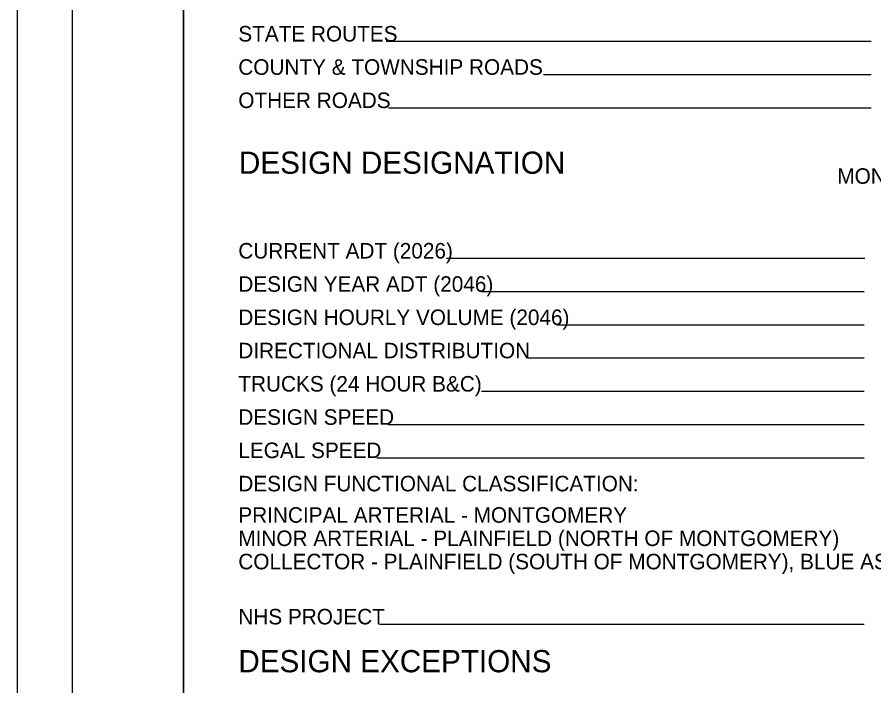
# Model space of a CAD drawing. Extents: x 0 to 34, y -3.9 to 26.2.
# Drawn here: x 0 to 7.72, y 5.95 to 11.98 of the extents above; entities that cross this region are included whole.
import ezdxf

# ---------------------------------------------------------------- set-up
doc = ezdxf.new("R2010")
doc.units = 0
for name, color, linetype in [('SH_Border', 7, 'Continuous'), ('SH_Cut_Line', 7, 'Continuous'), ('SH_Data', 7, 'Continuous'), ('SH_Text', 7, 'Continuous')]:
    doc.layers.add(name, color=color, linetype=linetype)

msp = doc.modelspace()

# ---------------------------------------------------------------- linework, layer by layer
at = {"layer": 'SH_Border'}
for points in [[(0.5, 21.5), (1.5, 21.5), (1.5, 0.5), (0.5, 0.5)], [(1.5, 21.5), (33.5, 21.5), (33.5, 0.5), (1.5, 0.5)]]:
    msp.add_lwpolyline(points, close=True, dxfattribs=at)
at = {"layer": 'SH_Cut_Line'}
msp.add_lwpolyline([(0, 0), (34, 0), (34, 22), (0, 22)], close=True, dxfattribs=at)
at = {"layer": 'SH_Data'}
for p, q in [((7.7, 11.7634), (3.3288, 11.7634)), ((7.7, 11.4634), (4.7452, 11.4634)), ((7.7, 11.1634), (3.3471, 11.1634)), ((7.6424, 9.8062), (3.871, 9.8062)), ((7.6368, 9.5062), (4.1885, 9.5062)), ((7.6368, 9.2062), (4.8723, 9.2062)), ((7.6368, 8.9062), (4.6037, 8.9062)), ((7.6368, 8.6062), (4.1885, 8.6062)), ((7.6368, 8.3062), (3.346, 8.3062)), ((7.6368, 8.0062), (3.2422, 8.0062)), ((7.6368, 6.5062), (3.2669, 6.5062))]:
    msp.add_line(p, q, dxfattribs=at)

# ---------------------------------------------------------------- texts
msp.add_text('DESIGN DESIGNATION', height=0.2, dxfattribs=at).set_placement((2, 10.5706))
at = {"layer": 'SH_Text'}
for s, height, p in [('STATE ROUTES', 0.14, (1.9944, 11.7634)), ('COUNTY & TOWNSHIP ROADS', 0.14, (1.9944, 11.4634)), ('OTHER ROADS', 0.14, (1.9944, 11.1634)), ('MONTGOMERY ', 0.14, (7.3957, 10.4801)), ('CURRENT ADT (2026)', 0.14, (1.9944, 9.8062)), ('DESIGN YEAR ADT (2046)', 0.14, (1.9944, 9.5062)), ('DESIGN HOURLY VOLUME (2046)', 0.14, (1.9944, 9.2062)), ('DIRECTIONAL DISTRIBUTION', 0.14, (1.9944, 8.9062)), ('TRUCKS (24 HOUR B&C)', 0.14, (1.9944, 8.6062)), ('DESIGN SPEED', 0.14, (1.9944, 8.3062)), ('LEGAL SPEED', 0.14, (1.9944, 8.0062)), ('DESIGN FUNCTIONAL CLASSIFICATION:', 0.14, (1.9944, 7.7062)), ('PRINCIPAL ARTERIAL - MONTGOMERY', 0.14, (1.9944, 7.423)), ('MINOR ARTERIAL - PLAINFIELD (NORTH OF MONTGOMERY)', 0.14, (1.9944, 7.213)), ('COLLECTOR - PLAINFIELD (SOUTH OF MONTGOMERY), BLUE ASH RD, SECTION RD ', 0.14, (1.9944, 7.003)), ('NHS PROJECT', 0.14, (1.9944, 6.5062)), ('DESIGN EXCEPTIONS', 0.2, (1.9944, 6.0744))]:
    msp.add_text(s, height=height, dxfattribs=at).set_placement(p)

doc.saveas('drawing.dxf')
